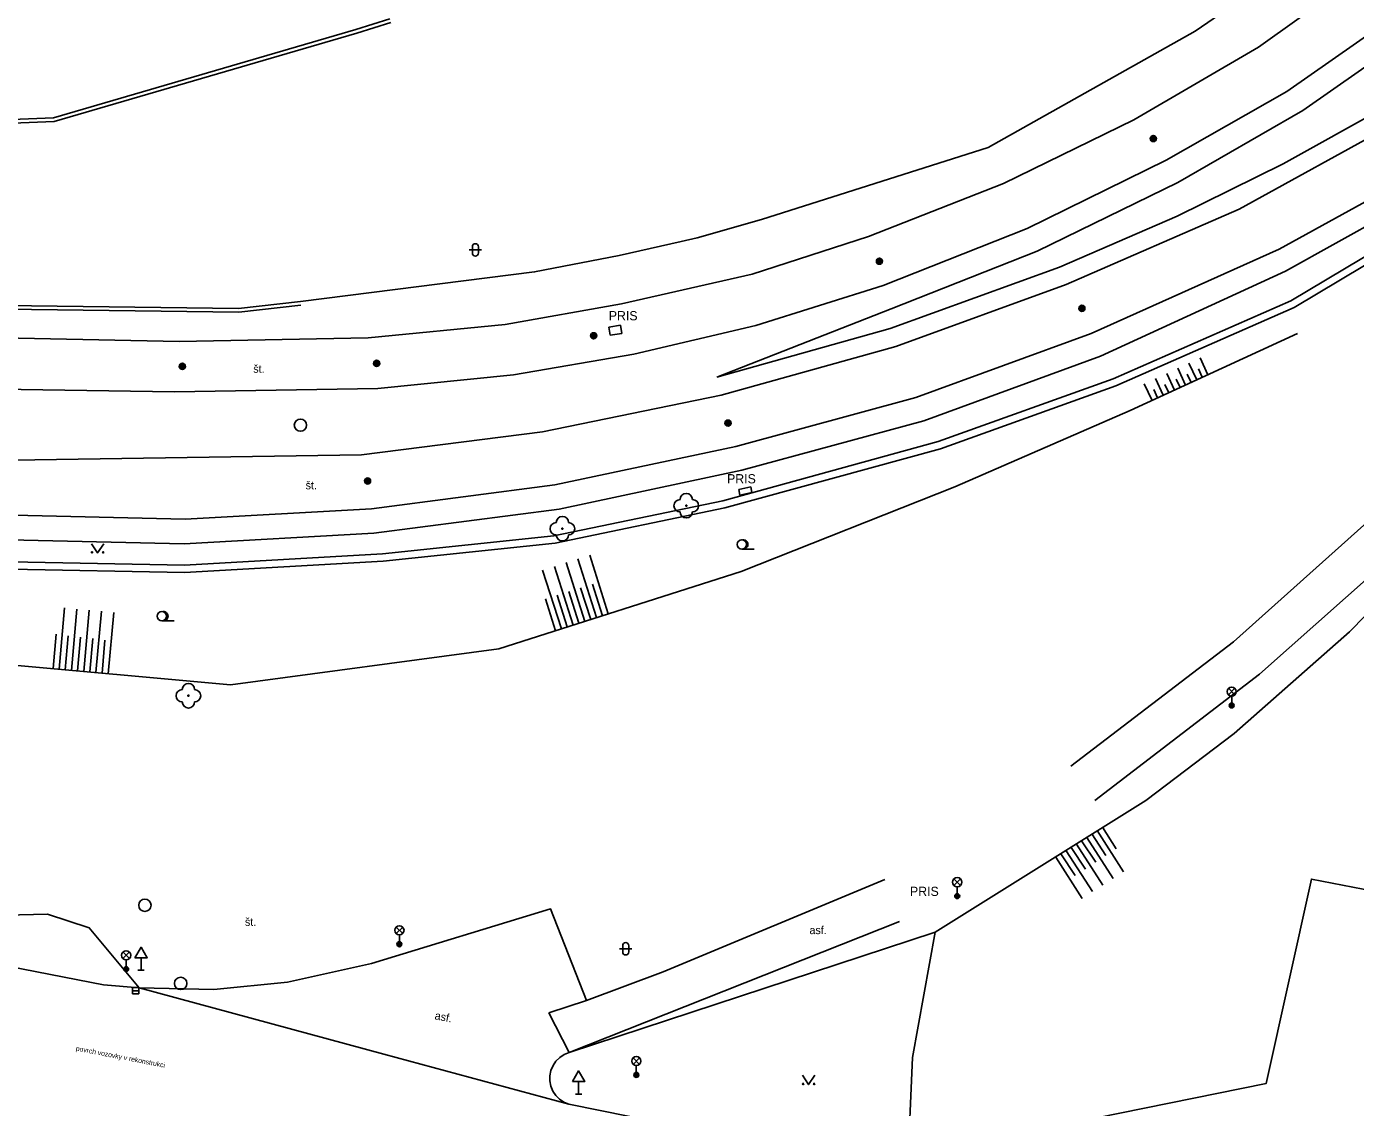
# Model space of a CAD drawing. Extents: x -599951 to -598963, y -1164095 to -1162939.
# Drawn here: x -599672.6 to -599564.7, y -1163086.2 to -1162998.3 of the extents above; entities that cross this region are included whole.
import ezdxf

# ---------------------------------------------------------------- set-up
doc = ezdxf.new("R2010")
doc.units = 0
for name, color, linetype in [('Level 10', 7, 'Continuous'), ('Level 11', 7, 'Continuous'), ('Level 13', 7, 'Continuous'), ('Level 14', 7, 'Continuous'), ('Level 15', 7, 'Continuous'), ('Level 22', 7, 'Continuous'), ('Level 24', 7, 'Continuous'), ('Level 25', 7, 'Continuous'), ('Level 27', 7, 'Continuous'), ('Level 33', 7, 'Continuous'), ('Level 34', 7, 'Continuous'), ('Level 36', 7, 'Continuous'), ('Level 40', 7, 'Continuous'), ('Level 41', 7, 'Continuous'), ('Level 42', 7, 'Continuous'), ('Level 7', 7, 'Continuous'), ('Level 9', 7, 'Continuous')]:
    doc.layers.add(name, color=color, linetype=linetype)

msp = doc.modelspace()

# ---------------------------------------------------------------- linework, layer by layer
at = {"layer": 'Level 10'}
for points in [[(-599644.6, -1163074.47), (-599630.05, -1163070.03), (-599627.14, -1163077.48)], [(-599666.38, -1163076.19), (-599682.78, -1163073), (-599685.84, -1163072.41)], [(-599644.6, -1163074.47), (-599651.43, -1163075.98)], [(-599663.47, -1163076.45), (-599666.38, -1163076.19)], [(-599651.43, -1163075.98), (-599657.4, -1163076.59), (-599663.47, -1163076.45)], [(-599627.14, -1163077.48), (-599630.19, -1163078.48)], [(-599630.19, -1163078.48), (-599628.54, -1163081.7)], [(-599628.56, -1163085.9), (-599628.96, -1163085.74), (-599629.32, -1163085.5), (-599629.62, -1163085.19), (-599629.86, -1163084.83), (-599630.03, -1163084.43), (-599630.11, -1163084.01), (-599630.12, -1163083.79), (-599630.11, -1163083.58), (-599630.02, -1163083.15), (-599629.85, -1163082.76), (-599629.61, -1163082.4), (-599629.3, -1163082.1), (-599628.94, -1163081.86), (-599628.54, -1163081.7)], [(-599601.04, -1163091.41), (-599611.16, -1163089.42), (-599628.56, -1163085.9)]]:
    msp.add_lwpolyline(points, dxfattribs=at)
at = {"layer": 'Level 11'}
for points in [[(-599556.85, -1162983.22), (-599561.9, -1162987.64), (-599565.29, -1162990.22), (-599577.67, -1162998.73), (-599594.5, -1163008.16), (-599612.9, -1163014.01), (-599618.13, -1163015.51), (-599619.44, -1163015.81), (-599624.48, -1163016.95), (-599631.34, -1163018.28), (-599650.36, -1163020.69)], [(-599559.68, -1162998.68), (-599568.93, -1163005.17)], [(-599568.93, -1163005.17), (-599579.08, -1163011.01)], [(-599570.52, -1163009.5), (-599562.29, -1163004.93)], [(-599616.06, -1163036.87), (-599598.55, -1163032.06), (-599584.33, -1163026.96), (-599569.91, -1163020.64), (-599545.43, -1163006.03)], [(-599615.9, -1163037.45), (-599598.37, -1163032.64), (-599584.11, -1163027.52), (-599569.63, -1163021.18), (-599545.1, -1163006.53)], [(-599579.15, -1163013.76), (-599570.52, -1163009.5)], [(-599579.08, -1163011.01), (-599590.52, -1163016.6)], [(-599570.35, -1163018.21), (-599558.08, -1163011.4)], [(-599588.71, -1163017.9), (-599579.15, -1163013.76)], [(-599590.52, -1163016.6), (-599602.37, -1163021.27)], [(-599602.47, -1163022.87), (-599588.71, -1163017.9)], [(-599587.79, -1163058.44), (-599574.57, -1163048.32), (-599563.45, -1163038.4), (-599553.69, -1163028.27), (-599544.28, -1163017.54)], [(-599585.36, -1163025.12), (-599570.35, -1163018.21)], [(-599585.82, -1163061.21), (-599572.46, -1163050.96), (-599560.88, -1163040.7), (-599551, -1163030.44), (-599541.98, -1163019.86)], [(-599650.36, -1163020.69), (-599655.39, -1163021.26), (-599693.3, -1163020.77)], [(-599616.55, -1163026.84), (-599602.37, -1163021.27)], [(-599616.55, -1163026.84), (-599602.47, -1163022.87)], [(-599599.73, -1163030.39), (-599585.36, -1163025.12)], [(-599614.5, -1163034.39), (-599599.73, -1163030.39)], [(-599629.35, -1163037.55), (-599614.5, -1163034.39)], [(-599644.4, -1163039.51), (-599629.35, -1163037.55)], [(-599629.77, -1163039.73), (-599616.06, -1163036.87)], [(-599615.9, -1163037.45), (-599629.67, -1163040.32)], [(-599659.82, -1163040.38), (-599644.4, -1163039.51)], [(-599643.7, -1163041.17), (-599629.77, -1163039.73)], [(-599675.26, -1163040.02), (-599659.82, -1163040.38)], [(-599629.67, -1163040.32), (-599643.66, -1163041.77)], [(-599673.95, -1163042.43), (-599659.78, -1163042.71), (-599643.66, -1163041.77)], [(-599673.93, -1163041.83), (-599659.8, -1163042.11), (-599643.7, -1163041.17)], [(-599627.14, -1163077.48), (-599620.91, -1163075.15), (-599602.88, -1163067.65)], [(-599558.99, -1163069.39), (-599568.23, -1163067.61), (-599571.91, -1163084.22), (-599587.68, -1163087.41), (-599589.38, -1163093.7)], [(-599663.47, -1163076.45), (-599667.53, -1163071.56), (-599670.92, -1163070.47), (-599682.26, -1163070.74)], [(-599601.71, -1163071.06), (-599628.54, -1163081.7)], [(-599598.8, -1163071.91), (-599600.65, -1163082.1), (-599601.04, -1163091.41)], [(-599628.56, -1163085.9), (-599643.59, -1163081.84), (-599663.47, -1163076.45)]]:
    msp.add_lwpolyline(points, dxfattribs=at)
at = {"layer": 'Level 13'}
for points in [[(-599572.53, -1163000.02), (-599562.63, -1162992.92)], [(-599570.22, -1163003.61), (-599560.88, -1162997.09)], [(-599582.67, -1163005.92), (-599572.53, -1163000.02)], [(-599580.03, -1163009.2), (-599570.22, -1163003.61)], [(-599593.25, -1163011.1), (-599582.67, -1163005.92)], [(-599561.52, -1163006.24), (-599574.1, -1163013.19)], [(-599591.33, -1163014.75), (-599580.03, -1163009.2)], [(-599570.86, -1163016.43), (-599558.98, -1163009.9)], [(-599604.22, -1163015.41), (-599593.25, -1163011.1)], [(-599574.1, -1163013.19), (-599588.16, -1163019.29)], [(-599603.03, -1163019.38), (-599591.33, -1163014.75)], [(-599613.68, -1163018.45), (-599604.22, -1163015.41)], [(-599586.13, -1163023.27), (-599570.86, -1163016.43)], [(-599624.28, -1163020.87), (-599613.68, -1163018.45)], [(-599613.36, -1163022.62), (-599603.03, -1163019.38)], [(-599588.16, -1163019.29), (-599602.01, -1163024.34)], [(-599633.73, -1163022.55), (-599624.28, -1163020.87)], [(-599644.88, -1163023.62), (-599633.73, -1163022.55)], [(-599623.27, -1163024.96), (-599613.36, -1163022.62)], [(-599677.23, -1163023.58), (-599660.22, -1163023.92), (-599644.88, -1163023.62)], [(-599600.36, -1163028.49), (-599586.13, -1163023.27)], [(-599602.01, -1163024.34), (-599616.2, -1163028.3)], [(-599633.06, -1163026.65), (-599623.27, -1163024.96)], [(-599644.08, -1163027.76), (-599633.06, -1163026.65)], [(-599676.66, -1163027.77), (-599660.61, -1163028.02), (-599644.08, -1163027.76)], [(-599616.2, -1163028.3), (-599630.71, -1163031.28)], [(-599615, -1163032.45), (-599600.36, -1163028.49)], [(-599630.71, -1163031.28), (-599645.41, -1163033.15)], [(-599675.53, -1163033.61), (-599645.41, -1163033.15)], [(-599629.69, -1163035.59), (-599615, -1163032.45)], [(-599644.59, -1163037.52), (-599629.69, -1163035.59)], [(-599659.73, -1163038.36), (-599644.59, -1163037.52)], [(-599674.88, -1163038.02), (-599659.73, -1163038.36)]]:
    msp.add_lwpolyline(points, dxfattribs=at)
at = {"layer": 'Level 14'}
for points in [[(-599598.8, -1163071.91), (-599581.68, -1163061.21), (-599574.51, -1163055.77), (-599565.15, -1163047.51), (-599545.59, -1163027.56), (-599533.62, -1163013.11), (-599521.87, -1162998.73), (-599485.28, -1162953.42), (-599474.64, -1162939.4)], [(-599693.67, -1163048.42), (-599656.04, -1163051.82), (-599634.25, -1163048.89), (-599614.57, -1163042.63), (-599597.2, -1163035.74), (-599582.97, -1163029.55), (-599569.37, -1163023.27)], [(-599598.8, -1163071.91), (-599628.54, -1163081.7)]]:
    msp.add_lwpolyline(points, dxfattribs=at)
at = {"layer": 'Level 15'}
for points in [[(-599577.55, -1163027.05), (-599578.18, -1163025.69)], [(-599576.64, -1163026.63), (-599577.27, -1163025.27)], [(-599580.27, -1163028.3), (-599580.9, -1163026.94)], [(-599579.37, -1163027.89), (-599579.99, -1163026.52)], [(-599578.46, -1163027.47), (-599579.09, -1163026.11)], [(-599578, -1163027.26), (-599578.32, -1163026.58)], [(-599577.1, -1163026.84), (-599577.41, -1163026.15)], [(-599581.18, -1163028.72), (-599581.81, -1163027.36)], [(-599580.73, -1163028.51), (-599581.04, -1163027.83)], [(-599579.82, -1163028.09), (-599580.13, -1163027.42)], [(-599578.91, -1163027.68), (-599579.22, -1163027)], [(-599627.26, -1163046.67), (-599628.78, -1163041.9)], [(-599626.31, -1163046.36), (-599627.83, -1163041.6)], [(-599625.36, -1163046.06), (-599626.87, -1163041.3)], [(-599629.17, -1163047.27), (-599630.69, -1163042.51)], [(-599628.22, -1163046.97), (-599629.73, -1163042.21)], [(-599627.74, -1163046.82), (-599628.56, -1163044.24)], [(-599626.79, -1163046.52), (-599627.61, -1163043.94)], [(-599625.84, -1163046.21), (-599626.65, -1163043.65)], [(-599629.65, -1163047.43), (-599630.47, -1163044.83)], [(-599628.69, -1163047.12), (-599629.52, -1163044.54)], [(-599669.98, -1163050.56), (-599669.53, -1163045.58)], [(-599668.98, -1163050.65), (-599668.53, -1163045.67)], [(-599667.98, -1163050.74), (-599667.53, -1163045.76)], [(-599666.99, -1163050.83), (-599666.54, -1163045.85)], [(-599665.99, -1163050.92), (-599665.54, -1163045.94)], [(-599670.47, -1163050.51), (-599670.22, -1163047.72)], [(-599669.48, -1163050.6), (-599669.23, -1163047.84)], [(-599668.48, -1163050.69), (-599668.23, -1163047.95)], [(-599667.49, -1163050.78), (-599667.24, -1163048.07)], [(-599666.49, -1163050.87), (-599666.25, -1163048.19)], [(-599585.64, -1163063.67), (-599583.49, -1163067.01)], [(-599585.22, -1163063.4), (-599584.09, -1163065.15)], [(-599587.32, -1163064.76), (-599585.17, -1163068.09)], [(-599586.9, -1163064.49), (-599585.76, -1163066.24)], [(-599586.48, -1163064.22), (-599584.33, -1163067.55)], [(-599586.06, -1163063.94), (-599584.93, -1163065.7)], [(-599589, -1163065.84), (-599586.85, -1163069.18)], [(-599588.58, -1163065.57), (-599587.44, -1163067.33)], [(-599588.16, -1163065.3), (-599586.01, -1163068.63)], [(-599587.74, -1163065.03), (-599586.6, -1163066.79)]]:
    msp.add_lwpolyline(points, dxfattribs=at)
at = {"layer": 'Level 22'}
for centre in [(-599619.02, -1163037.27), (-599629.09, -1163039.14), (-599659.47, -1163052.71)]:
    msp.add_circle(centre, 0.05, dxfattribs=at)
for centre, start, end in [((-599619.02, -1163036.77), 0, 180), ((-599619.52, -1163037.27), 90, 270), ((-599619.02, -1163037.77), 180, 0), ((-599618.52, -1163037.27), 270, 90), ((-599629.59, -1163039.14), 90, 270), ((-599629.09, -1163038.64), 0, 180), ((-599628.59, -1163039.14), 270, 90), ((-599629.09, -1163039.64), 180, 0), ((-599659.47, -1163052.21), 0, 180), ((-599659.97, -1163052.71), 90, 270), ((-599658.97, -1163052.71), 270, 90), ((-599659.47, -1163053.21), 180, 0)]:
    msp.add_arc(centre, 0.5, start, end, dxfattribs=at)
at = {"layer": 'Level 24'}
for points in [[(-599625.32, -1163022.76), (-599624.36, -1163022.61)], [(-599624.36, -1163022.61), (-599624.25, -1163023.28)], [(-599625.21, -1163023.43), (-599625.32, -1163022.76)], [(-599624.25, -1163023.28), (-599625.21, -1163023.43)], [(-599614.76, -1163035.95), (-599613.78, -1163035.75)], [(-599614.66, -1163036.41), (-599614.76, -1163035.95)], [(-599613.69, -1163036.21), (-599614.66, -1163036.41)], [(-599613.78, -1163035.75), (-599613.69, -1163036.21)]]:
    msp.add_lwpolyline(points, dxfattribs=at)
at = {"layer": 'Level 25'}
for centre, radius in [((-599581.08, -1163007.44), 0.25), ((-599581.08, -1163007.44), 0.2), ((-599581.08, -1163007.44), 0.15), ((-599581.08, -1163007.44), 0.1), ((-599581.08, -1163007.44), 0.05), ((-599603.33, -1163017.41), 0.25), ((-599603.33, -1163017.41), 0.2), ((-599603.33, -1163017.41), 0.15), ((-599603.33, -1163017.41), 0.1), ((-599603.33, -1163017.41), 0.05), ((-599586.88, -1163021.24), 0.25), ((-599586.88, -1163021.24), 0.2), ((-599586.88, -1163021.24), 0.15), ((-599586.88, -1163021.24), 0.1), ((-599586.88, -1163021.24), 0.05), ((-599626.55, -1163023.47), 0.25), ((-599626.55, -1163023.47), 0.2), ((-599626.55, -1163023.47), 0.15), ((-599626.55, -1163023.47), 0.1), ((-599626.55, -1163023.47), 0.05), ((-599659.96, -1163025.95), 0.25), ((-599659.96, -1163025.95), 0.2), ((-599659.96, -1163025.95), 0.15), ((-599659.96, -1163025.95), 0.1), ((-599659.96, -1163025.95), 0.05), ((-599644.18, -1163025.71), 0.25), ((-599644.18, -1163025.71), 0.2), ((-599644.18, -1163025.71), 0.15), ((-599644.18, -1163025.71), 0.1), ((-599644.18, -1163025.71), 0.05), ((-599615.63, -1163030.56), 0.25), ((-599615.63, -1163030.56), 0.2), ((-599615.63, -1163030.56), 0.15), ((-599615.63, -1163030.56), 0.1), ((-599615.63, -1163030.56), 0.05), ((-599644.92, -1163035.26), 0.25), ((-599644.92, -1163035.26), 0.2), ((-599644.92, -1163035.26), 0.15), ((-599644.92, -1163035.26), 0.1), ((-599644.92, -1163035.26), 0.05)]:
    msp.add_circle(centre, radius, dxfattribs=at)
at = {"layer": 'Level 27'}
msp.add_line((-599664, -1163076.68), (-599663.5, -1163076.68), dxfattribs=at)
msp.add_lwpolyline([(-599664, -1163076.93), (-599663.5, -1163076.93), (-599663.5, -1163076.43), (-599664, -1163076.43)], close=True, dxfattribs=at)
for centre in [(-599650.37, -1163030.73), (-599663.01, -1163069.74), (-599660.1, -1163076.08)]:
    msp.add_circle(centre, 0.5, dxfattribs=at)
at = {"layer": 'Level 33'}
for p, q in [((-599574.98, -1163052.64), (-599574.45, -1163052.11)), ((-599574.98, -1163052.11), (-599574.45, -1163052.64)), ((-599574.71, -1163052.75), (-599574.71, -1163053.5)), ((-599597.28, -1163068.13), (-599596.75, -1163067.6)), ((-599597.28, -1163067.6), (-599596.75, -1163068.13)), ((-599597.01, -1163068.24), (-599597.01, -1163068.99)), ((-599642.59, -1163072.04), (-599642.06, -1163071.51)), ((-599642.59, -1163071.51), (-599642.06, -1163072.04)), ((-599642.33, -1163072.15), (-599642.33, -1163072.9)), ((-599664.8, -1163074.06), (-599664.27, -1163073.53)), ((-599664.8, -1163073.53), (-599664.27, -1163074.06)), ((-599664.53, -1163074.17), (-599664.53, -1163074.92)), ((-599623.34, -1163082.66), (-599622.81, -1163082.13)), ((-599623.34, -1163082.13), (-599622.81, -1163082.66)), ((-599623.08, -1163082.77), (-599623.08, -1163083.52))]:
    msp.add_line(p, q, dxfattribs=at)
for centre, radius in [((-599574.71, -1163052.38), 0.375), ((-599574.71, -1163053.5), 0.2), ((-599574.71, -1163053.5), 0.145), ((-599574.71, -1163053.5), 0.0876), ((-599597.01, -1163067.86), 0.375), ((-599597.01, -1163068.99), 0.2), ((-599597.01, -1163068.99), 0.145), ((-599597.01, -1163068.99), 0.0876), ((-599642.33, -1163071.77), 0.375), ((-599664.53, -1163073.8), 0.375), ((-599642.33, -1163072.9), 0.2), ((-599642.33, -1163072.9), 0.145), ((-599642.33, -1163072.9), 0.0876), ((-599664.53, -1163074.92), 0.2), ((-599664.53, -1163074.92), 0.145), ((-599664.53, -1163074.92), 0.0876), ((-599623.08, -1163082.39), 0.375), ((-599623.08, -1163083.52), 0.2), ((-599623.08, -1163083.52), 0.145), ((-599623.08, -1163083.52), 0.0876)]:
    msp.add_circle(centre, radius, dxfattribs=at)
at = {"layer": 'Level 34'}
for p, q in [((-599663.32, -1163074), (-599663.32, -1163075.02)), ((-599663.57, -1163075.02), (-599663.07, -1163075.02)), ((-599627.77, -1163084.06), (-599627.77, -1163085.08)), ((-599628.02, -1163085.08), (-599627.52, -1163085.08))]:
    msp.add_line(p, q, dxfattribs=at)
for points in [[(-599663.82, -1163074), (-599662.82, -1163074), (-599663.32, -1163073.14)], [(-599628.27, -1163084.06), (-599627.27, -1163084.06), (-599627.77, -1163083.2)]]:
    msp.add_lwpolyline(points, close=True, dxfattribs=at)
at = {"layer": 'Level 36'}
for p, q in [((-599636.65, -1163016.49), (-599635.65, -1163016.49)), ((-599636.4, -1163016.24), (-599636.4, -1163016.74)), ((-599635.9, -1163016.24), (-599635.9, -1163016.74)), ((-599614.51, -1163040.8), (-599613.51, -1163040.8)), ((-599661.63, -1163046.62), (-599660.63, -1163046.62)), ((-599624.44, -1163073.27), (-599623.44, -1163073.27)), ((-599624.19, -1163073.02), (-599624.19, -1163073.52)), ((-599623.69, -1163073.02), (-599623.69, -1163073.52))]:
    msp.add_line(p, q, dxfattribs=at)
for points in [[(-599667.35, -1163040.36), (-599666.85, -1163041.11), (-599666.35, -1163040.36)], [(-599609.58, -1163083.55), (-599609.08, -1163084.3), (-599608.58, -1163083.55)]]:
    msp.add_lwpolyline(points, dxfattribs=at)
for centre, radius in [((-599667.3, -1163041.06), 0.05), ((-599666.4, -1163041.06), 0.05), ((-599614.51, -1163040.42), 0.375), ((-599661.63, -1163046.25), 0.375), ((-599609.53, -1163084.25), 0.05), ((-599608.63, -1163084.25), 0.05)]:
    msp.add_circle(centre, radius, dxfattribs=at)
for centre, radius, start, end in [((-599636.15, -1163016.24), 0.25, 0, 180), ((-599636.15, -1163016.74), 0.25, 180, 0), ((-599614.39, -1163040.42), 0.375, 260.4059, 99.5941), ((-599661.5, -1163046.25), 0.375, 260.4059, 99.5941), ((-599623.94, -1163073.02), 0.25, 0, 180), ((-599623.94, -1163073.52), 0.25, 180, 0)]:
    msp.add_arc(centre, radius, start, end, dxfattribs=at)
at = {"layer": 'Level 7'}
for points in [[(-599793.23, -1162991.14), (-599777.42, -1162995.9), (-599758.64, -1163002.01), (-599738.94, -1163008.31), (-599721.15, -1163007.72), (-599698.8, -1163007.03), (-599679.9, -1163006.44), (-599670.38, -1163006.06), (-599645.79, -1162998.88), (-599643.02, -1162998.01)], [(-599793.14, -1162990.85), (-599777.33, -1162995.61), (-599758.55, -1163001.72), (-599738.9, -1163008.01), (-599721.16, -1163007.42), (-599698.81, -1163006.73), (-599679.91, -1163006.14), (-599670.43, -1163005.76), (-599645.88, -1162998.59), (-599643.11, -1162997.72)]]:
    msp.add_lwpolyline(points, dxfattribs=at)
at = {"layer": 'Level 9'}
msp.add_lwpolyline([(-599693.31, -1163021.07), (-599655.37, -1163021.56), (-599650.33, -1163020.99)], dxfattribs=at)

# ---------------------------------------------------------------- texts
at = {"layer": 'Level 40'}
for s, p in [('št.', (-599654.2, -1163026.47)), ('št.', (-599649.95, -1163035.94)), ('št.', (-599654.88, -1163071.41)), ('asf.', (-599609.01, -1163072.08))]:
    msp.add_text(s, height=0.65, dxfattribs=at).set_placement(p)
msp.add_text('asf.', height=0.65, rotation=349, dxfattribs=at).set_placement((-599639.5, -1163078.99))
at = {"layer": 'Level 41'}
for p in [(-599625.32, -1163022.21), (-599615.71, -1163035.46), (-599600.85, -1163068.98)]:
    msp.add_text('PRIS', height=0.75, dxfattribs=at).set_placement(p)
at = {"layer": 'Level 42'}
msp.add_text('povrch vozovky v rekonstrukci', height=0.4, rotation=349.056, dxfattribs=at).set_placement((-599668.64, -1163081.54))

doc.saveas('drawing.dxf')
